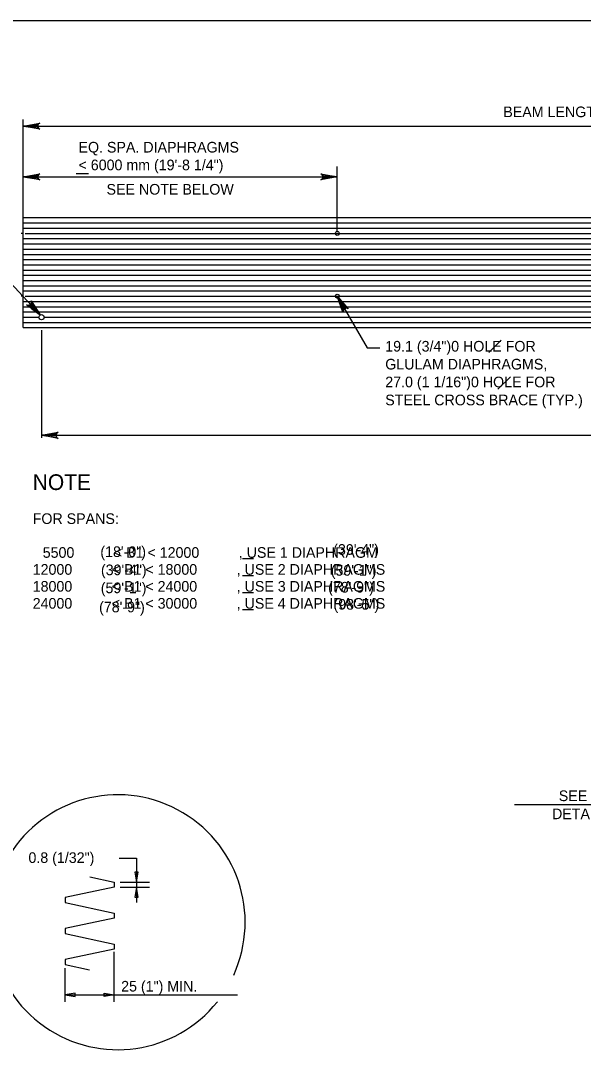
# Model space of a CAD drawing. Extents: x -13 to 81, y -176 to 0.
# Drawn here: x 42.16 to 48.51, y -56.45 to -44.75 of the extents above; entities that cross this region are included whole.
import ezdxf

# ---------------------------------------------------------------- set-up
doc = ezdxf.new("R2010")
doc.units = 0
for name, color, linetype in [('Level 1', 7, 'Continuous'), ('Level 2', 7, 'Continuous'), ('Level 4', 7, 'Continuous'), ('Level 5', 7, 'Continuous'), ('Level 6', 7, 'Continuous'), ('Level 7', 7, 'Continuous')]:
    doc.layers.add(name, color=color, linetype=linetype)

msp = doc.modelspace()

# ---------------------------------------------------------------- linework, layer by layer
at = {"layer": 'Level 1'}
msp.add_lwpolyline([(35.75, -65.25), (67.25, -65.25), (67.25, -44.75), (35.75, -44.75)], close=True, dxfattribs=at)
at = {"layer": 'Level 2'}
for p, q in [((42.194, -48.213), (42.194, -46.972)), ((42.194, -46.972), (56.367, -46.972)), ((42.194, -48.213), (56.367, -48.213))]:
    msp.add_line(p, q, dxfattribs=at)
at = {"layer": 'Level 4'}
for centre, radius in [((45.737, -47.15), 0.0221), ((45.737, -47.858), 0.0221), ((42.4, -48.095), 0.0295)]:
    msp.add_circle(centre, radius, dxfattribs=at)
at = {"layer": 'Level 5'}
for p, q in [((42.194, -46.944), (42.194, -45.865)), ((42.194, -45.939), (56.367, -45.939)), ((42.194, -47.128), (42.194, -46.393)), ((45.737, -47.128), (45.737, -46.393)), ((42.194, -46.512), (45.737, -46.512)), ((42.789, -46.473), (42.93, -46.473)), ((42.468, -47.15), (57.405, -47.15)), ((42.383, -48.07), (41.76, -47.399)), ((42.468, -47.858), (57.979, -47.858)), ((45.737, -47.858), (46.075, -48.442)), ((42.4, -48.242), (42.4, -49.456)), ((47.445, -48.494), (47.586, -48.354)), ((46.075, -48.442), (46.215, -48.442)), ((47.55, -48.908), (47.69, -48.768)), ((42.4, -49.427), (56.16, -49.427)), ((44.792, -50.822), (44.668, -50.822)), ((44.792, -51.014), (44.668, -51.014)), ((44.792, -51.206), (44.668, -51.206)), ((44.791, -51.396), (44.668, -51.396)), ((49.734, -53.597), (47.738, -53.597)), ((43.277, -54.199), (43.472, -54.199)), ((43.472, -54.199), (43.472, -54.698)), ((43.288, -54.47), (43.616, -54.47)), ((43.288, -54.527), (43.616, -54.527)), ((43.22, -55.819), (43.22, -55.256)), ((42.667, -55.819), (42.667, -55.442)), ((42.667, -55.742), (44.612, -55.742))]:
    msp.add_line(p, q, dxfattribs=at)
for points in [[(42.194, -45.939), (42.38, -45.904), (42.366, -45.914), (42.358, -45.927), (42.356, -45.939), (42.358, -45.952), (42.366, -45.964), (42.38, -45.974), (42.194, -45.939), (42.366, -45.964), (42.358, -45.952), (42.194, -45.939), (42.356, -45.939), (42.358, -45.927), (42.194, -45.939), (42.366, -45.914)], [(42.194, -46.512), (42.38, -46.477), (42.366, -46.487), (42.358, -46.5), (42.356, -46.512), (42.358, -46.525), (42.366, -46.537), (42.38, -46.547), (42.194, -46.512), (42.366, -46.537), (42.358, -46.525), (42.194, -46.512), (42.356, -46.512), (42.358, -46.5), (42.194, -46.512), (42.366, -46.487)], [(45.737, -46.512), (45.55, -46.547), (45.565, -46.537), (45.572, -46.525), (45.574, -46.512), (45.572, -46.5), (45.565, -46.487), (45.55, -46.477), (45.737, -46.512), (45.565, -46.487), (45.572, -46.5), (45.737, -46.512), (45.574, -46.512), (45.572, -46.525), (45.737, -46.512), (45.565, -46.537)], [(42.383, -48.07), (42.231, -47.957), (42.248, -47.961), (42.262, -47.958), (42.273, -47.951), (42.281, -47.941), (42.285, -47.927), (42.282, -47.91), (42.383, -48.07), (42.285, -47.927), (42.281, -47.941), (42.383, -48.07), (42.273, -47.951), (42.262, -47.958), (42.383, -48.07), (42.248, -47.961)], [(45.737, -47.858), (45.861, -48.002), (45.845, -47.995), (45.831, -47.995), (45.819, -47.999), (45.809, -48.007), (45.802, -48.02), (45.8, -48.037), (45.737, -47.858), (45.802, -48.02), (45.809, -48.007), (45.737, -47.858), (45.819, -47.999), (45.831, -47.995), (45.737, -47.858), (45.845, -47.995)], [(42.4, -49.427), (42.587, -49.392), (42.572, -49.402), (42.565, -49.414), (42.563, -49.427), (42.565, -49.439), (42.572, -49.452), (42.587, -49.462), (42.4, -49.427), (42.572, -49.452), (42.565, -49.439), (42.4, -49.427), (42.563, -49.427), (42.565, -49.414), (42.4, -49.427), (42.572, -49.402)]]:
    msp.add_lwpolyline(points, dxfattribs=at)
for points in [[(42.32, -47.974), (42.292, -48), (42.383, -48.07)], [(43.491, -54.357), (43.453, -54.357), (43.472, -54.47)], [(43.453, -54.64), (43.491, -54.64), (43.472, -54.527)], [(42.78, -55.761), (42.78, -55.723), (42.667, -55.742)], [(43.106, -55.761), (43.106, -55.723), (43.22, -55.742)]]:
    msp.add_lwpolyline(points, close=True, dxfattribs=at)
at = {"layer": 'Level 6'}
for p, q in [((42.194, -47.032), (56.367, -47.032)), ((42.194, -47.091), (56.367, -47.091)), ((42.194, -47.15), (42.171, -47.15)), ((42.194, -47.209), (56.367, -47.209)), ((42.216, -47.15), (45.715, -47.15)), ((45.759, -47.15), (49.258, -47.15)), ((42.194, -47.268), (56.367, -47.268)), ((42.194, -47.327), (56.367, -47.327)), ((42.194, -47.386), (56.367, -47.386)), ((42.194, -47.445), (56.367, -47.445)), ((42.194, -47.504), (56.367, -47.504)), ((42.194, -47.563), (56.367, -47.563)), ((42.194, -47.622), (56.367, -47.622)), ((42.194, -47.681), (56.367, -47.681)), ((42.194, -47.74), (56.367, -47.74)), ((42.194, -47.799), (56.367, -47.799)), ((42.194, -47.858), (42.171, -47.858)), ((42.194, -47.917), (56.367, -47.917)), ((42.216, -47.858), (45.715, -47.858)), ((45.759, -47.858), (49.258, -47.858)), ((42.194, -47.977), (56.367, -47.977)), ((42.194, -48.035), (56.367, -48.035)), ((42.194, -48.095), (42.371, -48.095)), ((42.194, -48.154), (56.367, -48.154)), ((42.43, -48.095), (56.13, -48.095))]:
    msp.add_line(p, q, dxfattribs=at)
at = {"layer": 'Level 7'}
for p, q in [((42.943, -54.411), (43.22, -54.47)), ((43.22, -54.47), (43.22, -54.527)), ((43.22, -54.527), (42.667, -54.644)), ((42.667, -54.644), (42.667, -54.701)), ((42.667, -54.701), (43.22, -54.819)), ((43.22, -54.819), (43.22, -54.875)), ((43.22, -54.875), (42.665, -54.993)), ((42.665, -54.993), (42.665, -55.05)), ((42.665, -55.05), (43.22, -55.168)), ((43.22, -55.168), (43.22, -55.224)), ((43.22, -55.224), (42.665, -55.342)), ((42.665, -55.342), (42.665, -55.399)), ((42.665, -55.399), (42.942, -55.458))]:
    msp.add_line(p, q, dxfattribs=at)
msp.add_arc((43.259, -54.922), 1.438, 335.5215, 321.436, dxfattribs=at)

# ---------------------------------------------------------------- texts
at = {"layer": 'Level 2'}
for s, p in [('(18\'-0")', (43.063, -50.801)), ('(39\'-4")', (45.691, -50.776)), ('(39\'-4")', (43.07, -51.006)), ('(59\'-1")', (45.663, -51.012)), ('(59\'-1")', (43.068, -51.209)), ('(78\'-9")', (45.634, -51.202)), ('(78\'-9")', (43.049, -51.425)), ('(98\'-5")', (45.694, -51.395))]:
    msp.add_text(s, height=0.12, dxfattribs=at).set_placement(p)
at = {"layer": 'Level 5'}
for s, height, p in [('BEAM LENGTH =', 0.12, (47.61, -45.838)), ('EQ. SPA. DIAPHRAGMS', 0.12, (42.817, -46.237)), ('< 6000 mm (19\'-8 1/4")', 0.12, (42.817, -46.437)), ('SEE NOTE BELOW', 0.12, (43.133, -46.712)), ('19.1 (3/4")0 HOLE FOR ', 0.12, (46.278, -48.483)), ('GLULAM DIAPHRAGMS,', 0.12, (46.278, -48.685)), ('27.0 (1 1/16")0 HOLE FOR', 0.12, (46.278, -48.886)), ('STEEL CROSS BRACE (TYP.)', 0.12, (46.278, -49.089)), ('NOTE', 0.1772, (42.3, -50.045)), ('FOR SPANS:', 0.12, (42.3, -50.428)), ('5500          < B1 < 12000          , USE 1 DIAPHRAGM', 0.12, (42.413, -50.81)), ('12000          < B1 < 18000          , USE 2 DIAPHRAGMS', 0.12, (42.3, -51.001)), ('18000          < B1 < 24000          , USE 3 DIAPHRAGMS', 0.12, (42.3, -51.192)), ('24000          < B1 < 30000          , USE 4 DIAPHRAGMS', 0.12, (42.3, -51.384)), ('SEE CAMBER', 0.12, (48.236, -53.555)), ('DETAIL BELOW', 0.12, (48.16, -53.759)), ('0.8 (1/32")', 0.12, (42.252, -54.253)), ('25 (1") MIN.', 0.12, (43.298, -55.704))]:
    msp.add_text(s, height=height, dxfattribs=at).set_placement(p)

doc.saveas('drawing.dxf')
